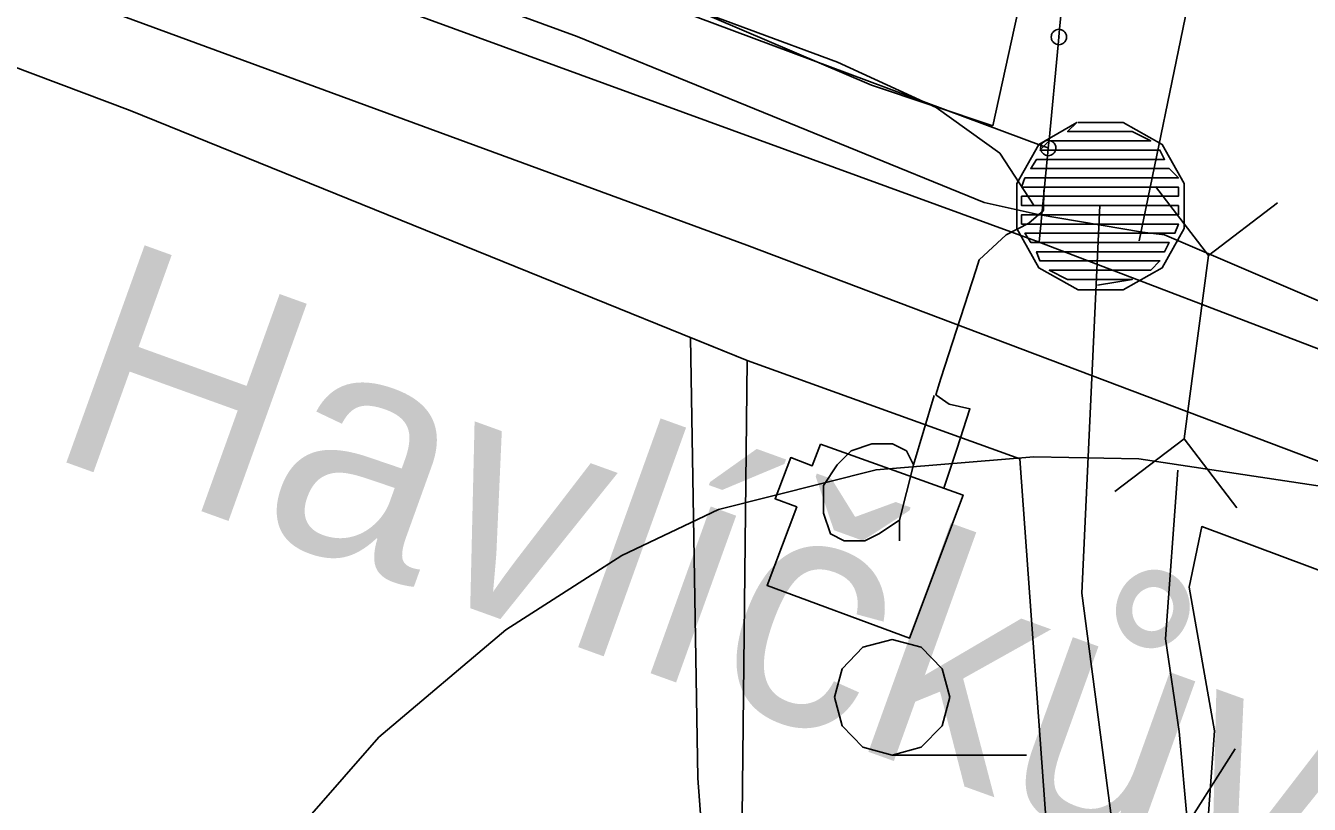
# Model space of a CAD drawing. Extents: x -645676 to -642474, y -1077513 to -1072613.
# Drawn here: x -644194.1 to -644110.6, y -1075082.2 to -1075031.6 of the extents above; entities that cross this region are included whole.
import ezdxf

# ---------------------------------------------------------------- set-up
doc = ezdxf.new("R2010")
doc.units = 0
for name, color, linetype in [('_elezni_n__tra_', 7, 'Continuous'), ('katastr_ln___zem____popis', 7, 'Continuous'), ('KN', 7, 'Continuous'), ('KULTURY_STAV', 7, 'Continuous'), ('KULTURY_ZNACKY', 7, 'Continuous'), ('NERESENE_POZEMKY', 7, 'Continuous'), ('Obvod_KP_', 7, 'Continuous'), ('OBVOD_PU', 7, 'Continuous'), ('Odvodnen__cesty_pr_kopem___navr_en_', 7, 'Continuous'), ('PC_NAVRH', 7, 'Continuous'), ('PC_OBJEKTY_STAV', 7, 'Continuous'), ('PC_STAN_NAVRH', 7, 'Continuous'), ('PLYNOVOD', 7, 'Continuous'), ('SDELOVACI', 7, 'Continuous'), ('Silnice_II__t__dy_a_III__t__dy', 7, 'Continuous'), ('VRSTEVNICE', 7, 'Continuous')]:
    doc.layers.add(name, color=color, linetype=linetype)

# ---------------------------------------------------------------- blocks, each defined once
blk = doc.blocks.new('$406')
blk.add_lwpolyline([(-0.19, 0.72), (0.2, 0.72), (0.54, 0.53), (0.73, 0.19), (0.73, -0.2), (0.54, -0.54), (0.2, -0.73), (-0.19, -0.73), (-0.53, -0.54), (-0.72, -0.2), (-0.72, 0.19), (-0.53, 0.53), (-0.2, 0.72), (-0.28, 0.64), (0.28, 0.64), (0.44, 0.56), (-0.44, 0.56), (-0.52, 0.48), (0.52, 0.48), (0.56, 0.4), (-0.55, 0.4), (-0.6, 0.32), (0.6, 0.32), (0.68, 0.24), (-0.59, 0.24), (-0.65, 0.24), (-0.68, 0.16), (0.59, 0.16), (0.68, 0.16), (0.68, 0.08), (-0.59, 0.08), (-0.68, 0.08), (-0.68, 0), (0.59, 0), (0.68, 0), (0.68, -0.08), (-0.59, -0.08), (-0.68, -0.08), (-0.68, -0.16), (0.59, -0.16), (0.68, -0.16), (0.65, -0.24), (-0.62, -0.24), (-0.65, -0.24), (-0.6, -0.32), (0.6, -0.32), (0.56, -0.4), (-0.55, -0.4), (-0.52, -0.48), (0.52, -0.48), (0.44, -0.56), (-0.44, -0.56), (-0.28, -0.64), (0.28, -0.64), (-0.02, -0.69)])
blk = doc.blocks.new('3$0400')
blk.add_lwpolyline([(0, 0), (-0.38, 0.1), (-0.65, 0.38), (-0.75, 0.75), (-0.65, 1.12), (-0.38, 1.4), (0, 1.5), (0.38, 1.4), (0.65, 1.12), (0.75, 0.75), (0.65, 0.38), (0.38, 0.1), (0, 0), (1.75, 0)])
blk = doc.blocks.new('$431')
blk.add_line((0.63, 0.99), (0.9, 1.89))
blk.add_lwpolyline([(0.45, 0), (0.45, 0.27), (0.63, 0.99), (0.54, 1.17), (0.36, 1.26), (0.09, 1.26), (-0.18, 1.17), (-0.36, 0.99), (-0.54, 0.72), (-0.54, 0.36), (-0.45, 0.09), (-0.27, 0), (0, 0), (0.18, 0.09), (0.45, 0.27)])
blk = doc.blocks.new('$934')
blk.add_lwpolyline([(-2, -1), (-1, 0), (1, 0), (2, -1)])
blk = doc.blocks.new('$938')
for p, q in [((-2, -0.8), (-1.2, 0)), ((2, -0.8), (1.2, 0))]:
    blk.add_line(p, q)
blk.add_lwpolyline([(-2, 0.8), (-1.2, 0), (1.2, 0), (2, 0.8)])

msp = doc.modelspace()

# ---------------------------------------------------------------- linework, layer by layer
at = {"layer": '_elezni_n__tra_'}
msp.add_lwpolyline([(-645032.05, -1074719.88), (-645007.73, -1074729.17), (-644983.14, -1074736.55), (-644942.37, -1074750.02), (-644914.47, -1074760.84), (-644882.89, -1074772.03), (-644837.1, -1074789.71), (-644791.46, -1074806.27), (-644722.98, -1074831.82), (-644692.05, -1074843.35), (-644645.1, -1074860.33), (-644595.62, -1074879.05), (-644567.2, -1074889.68), (-644538.28, -1074900.75), (-644463.04, -1074928.93), (-644414.14, -1074947.15), (-644324.54, -1074980.78), (-644238.86, -1075012.25), (-644147.17, -1075045.91), (-644073.62, -1075073.69), (-644009.64, -1075097.37)], dxfattribs=at)
at = {"layer": 'KN'}
for points in [[(-644128.04, -1075039.42), (-644128.06, -1075039.5), (-644128.07, -1075039.59), (-644128.06, -1075039.68), (-644128.04, -1075039.76), (-644128, -1075039.84), (-644127.95, -1075039.91), (-644127.89, -1075039.97), (-644127.82, -1075040.02), (-644127.74, -1075040.06), (-644127.66, -1075040.08), (-644127.62, -1075040.09), (-644128.16, -1075045.7), (-644186.2, -1075024.53), (-644185.97, -1075018.35), (-644185.95, -1075018.35), (-644185.86, -1075018.34), (-644185.78, -1075018.32), (-644185.7, -1075018.28), (-644185.63, -1075018.23), (-644185.57, -1075018.17), (-644185.52, -1075018.1), (-644185.48, -1075018.02)], [(-644126.83, -1075031.88), (-644126.88, -1075032.37), (-644126.89, -1075032.37), (-644126.89, -1075032.38), (-644126.89, -1075032.39), (-644126.88, -1075032.39), (-644126.93, -1075032.88), (-644126.97, -1075032.87), (-644127.05, -1075032.85), (-644127.13, -1075032.81), (-644127.2, -1075032.76), (-644127.26, -1075032.7), (-644127.31, -1075032.63), (-644127.35, -1075032.55), (-644127.37, -1075032.47), (-644127.38, -1075032.38), (-644127.37, -1075032.29), (-644127.35, -1075032.21), (-644127.31, -1075032.13), (-644127.26, -1075032.06), (-644127.2, -1075032), (-644127.13, -1075031.95), (-644127.05, -1075031.91), (-644126.97, -1075031.89), (-644126.88, -1075031.88)], [(-644126.93, -1075032.88), (-644126.88, -1075032.39), (-644126.87, -1075032.39), (-644126.87, -1075032.38), (-644126.87, -1075032.37), (-644126.88, -1075032.37), (-644126.83, -1075031.88), (-644126.79, -1075031.89), (-644126.71, -1075031.91), (-644126.63, -1075031.95), (-644126.56, -1075032), (-644126.5, -1075032.06), (-644126.45, -1075032.13), (-644126.41, -1075032.21), (-644126.39, -1075032.29), (-644126.38, -1075032.38), (-644126.39, -1075032.47), (-644126.41, -1075032.55), (-644126.45, -1075032.63), (-644126.5, -1075032.7), (-644126.56, -1075032.76), (-644126.63, -1075032.81), (-644126.71, -1075032.85), (-644126.79, -1075032.87), (-644126.88, -1075032.88)], [(-644126.88, -1075032.39), (-644126.89, -1075032.39), (-644126.89, -1075032.38), (-644126.89, -1075032.37), (-644126.88, -1075032.37), (-644126.88, -1075032.38)], [(-644127.52, -1075039.09), (-644127.57, -1075039.58), (-644127.58, -1075039.58), (-644127.58, -1075039.59), (-644128.04, -1075039.42), (-644128, -1075039.34), (-644127.95, -1075039.27), (-644127.89, -1075039.21), (-644127.82, -1075039.16), (-644127.74, -1075039.12), (-644127.66, -1075039.1), (-644127.57, -1075039.09)], [(-644127.62, -1075040.09), (-644127.57, -1075039.6), (-644127.56, -1075039.6), (-644127.56, -1075039.59), (-644127.56, -1075039.58), (-644127.57, -1075039.58), (-644127.52, -1075039.09), (-644127.48, -1075039.1), (-644127.4, -1075039.12), (-644127.32, -1075039.16), (-644127.25, -1075039.21), (-644127.19, -1075039.27), (-644127.14, -1075039.34), (-644127.1, -1075039.42), (-644127.08, -1075039.5), (-644127.07, -1075039.59), (-644127.08, -1075039.68), (-644127.1, -1075039.76), (-644127.14, -1075039.84), (-644127.19, -1075039.91), (-644127.25, -1075039.97), (-644127.32, -1075040.02), (-644127.4, -1075040.06), (-644127.48, -1075040.08), (-644127.57, -1075040.09)], [(-644127.58, -1075039.59), (-644127.58, -1075039.6), (-644127.57, -1075039.6), (-644127.62, -1075040.09), (-644127.66, -1075040.08), (-644127.74, -1075040.06), (-644127.82, -1075040.02), (-644127.89, -1075039.97), (-644127.95, -1075039.91), (-644128, -1075039.84), (-644128.04, -1075039.76), (-644128.06, -1075039.68), (-644128.07, -1075039.59), (-644128.06, -1075039.5), (-644128.04, -1075039.42)], [(-644127.57, -1075039.59), (-644127.58, -1075039.59), (-644127.58, -1075039.58), (-644127.57, -1075039.58)], [(-644127.57, -1075039.59), (-644127.57, -1075039.6), (-644127.58, -1075039.6), (-644127.58, -1075039.59)]]:
    msp.add_lwpolyline(points, close=True, dxfattribs=at)
for points in [[(-644126.34, -1075026.79), (-644126.83, -1075031.88), (-644126.88, -1075031.88), (-644126.97, -1075031.89), (-644127.05, -1075031.91), (-644127.13, -1075031.95), (-644127.2, -1075032), (-644127.26, -1075032.06), (-644127.31, -1075032.13), (-644127.35, -1075032.21), (-644127.37, -1075032.29), (-644127.38, -1075032.38), (-644127.37, -1075032.47), (-644127.35, -1075032.55), (-644127.31, -1075032.63), (-644127.26, -1075032.7), (-644127.2, -1075032.76), (-644127.13, -1075032.81), (-644127.05, -1075032.85), (-644126.97, -1075032.87), (-644126.93, -1075032.88), (-644127.52, -1075039.09), (-644127.57, -1075039.09), (-644127.66, -1075039.1), (-644127.74, -1075039.12), (-644127.82, -1075039.16), (-644127.89, -1075039.21), (-644127.95, -1075039.27), (-644128, -1075039.34), (-644128.04, -1075039.42), (-644185.48, -1075018.02)], [(-644109.1, -1075052.98), (-644128.16, -1075045.7), (-644127.62, -1075040.09), (-644127.57, -1075040.09), (-644127.48, -1075040.08), (-644127.4, -1075040.06), (-644127.32, -1075040.02), (-644127.25, -1075039.97), (-644127.19, -1075039.91), (-644127.14, -1075039.84), (-644127.1, -1075039.76), (-644127.08, -1075039.68), (-644127.07, -1075039.59), (-644127.08, -1075039.5), (-644127.1, -1075039.42), (-644127.14, -1075039.34), (-644127.19, -1075039.27), (-644127.25, -1075039.21), (-644127.32, -1075039.16), (-644127.4, -1075039.12), (-644127.48, -1075039.1), (-644127.52, -1075039.09), (-644126.93, -1075032.88), (-644126.88, -1075032.88), (-644126.79, -1075032.87), (-644126.71, -1075032.85), (-644126.63, -1075032.81), (-644126.56, -1075032.76), (-644126.5, -1075032.7), (-644126.45, -1075032.63), (-644126.41, -1075032.55), (-644126.39, -1075032.47), (-644126.38, -1075032.38), (-644126.39, -1075032.29), (-644126.41, -1075032.21), (-644126.45, -1075032.13), (-644126.5, -1075032.06), (-644126.56, -1075032), (-644126.63, -1075031.95), (-644126.71, -1075031.91), (-644126.79, -1075031.89), (-644126.83, -1075031.88), (-644126.34, -1075026.79)], [(-644126.88, -1075032.39), (-644126.88, -1075032.38), (-644126.88, -1075032.37), (-644126.87, -1075032.37), (-644126.87, -1075032.38), (-644126.87, -1075032.39), (-644126.88, -1075032.39)], [(-644127.57, -1075039.6), (-644127.57, -1075039.59), (-644127.57, -1075039.58), (-644127.56, -1075039.58), (-644127.56, -1075039.59), (-644127.56, -1075039.6), (-644127.57, -1075039.6)]]:
    msp.add_lwpolyline(points, dxfattribs=at)
at = {"layer": 'KULTURY_STAV'}
for points in [[(-644127.45, -1075086.98), (-644129.42, -1075059.78), (-644147.15, -1075053.4), (-644187.28, -1075037.16), (-644343.27, -1074978.43), (-644510.38, -1074916.7), (-644549.16, -1074903.47), (-644556.33, -1074901.02), (-644557.93, -1074900.48), (-644558.03, -1074904.5), (-644560.18, -1074990.72), (-644561.36, -1075031.63), (-644563.77, -1075059.63), (-644570.53, -1075092.51)], [(-644549.16, -1074903.47), (-644510.38, -1074916.7), (-644343.27, -1074978.43), (-644187.28, -1075037.16), (-644147.15, -1075053.4), (-644150.84, -1075051.91), (-644150.35, -1075080.54), (-644148.65, -1075103.5)], [(-644150.84, -1075051.91), (-644147.15, -1075053.4), (-644147.52, -1075086.96), (-644127.45, -1075086.98), (-644123.89, -1075096.84), (-644118, -1075118.2), (-644107.26, -1075156.09), (-644105.22, -1075163.49), (-644107.38, -1075163.14), (-644114.19, -1075159.33), (-644120.76, -1075120.02), (-644123.78, -1075106.44), (-644125.75, -1075106.21), (-644143.13, -1075104.15), (-644147.7, -1075103.61), (-644148.65, -1075103.5), (-644150.35, -1075080.54), (-644150.84, -1075051.91)], [(-644147.15, -1075053.4), (-644129.42, -1075059.78), (-644127.45, -1075086.98), (-644147.52, -1075086.96), (-644147.15, -1075053.4)], [(-644142.39, -1075058.84), (-644142.92, -1075060.24), (-644144.32, -1075059.71), (-644145.33, -1075062.38), (-644143.93, -1075062.91), (-644145.85, -1075068.01), (-644136.59, -1075071.43), (-644133.11, -1075062.14), (-644142.39, -1075058.84)], [(-644142.39, -1075058.84), (-644133.11, -1075062.14), (-644136.59, -1075071.43), (-644145.85, -1075068.01), (-644143.93, -1075062.91), (-644145.33, -1075062.38), (-644144.32, -1075059.71), (-644142.92, -1075060.24), (-644142.39, -1075058.84)], [(-644117.59, -1075064.19), (-644108.94, -1075067.42), (-644060.01, -1075086.39), (-644043.56, -1075092.84), (-644076.83, -1075085.54), (-644078.01, -1075085.28), (-644103.57, -1075083.11), (-644105.34, -1075084.09), (-644107.31, -1075085.19), (-644112.7, -1075088.18), (-644115, -1075093.12), (-644117.01, -1075093.24), (-644117.15, -1075083.85), (-644117.2, -1075083.44), (-644116.76, -1075077.46), (-644118.4, -1075068.13), (-644117.59, -1075064.19)], [(-644060.01, -1075086.39), (-644108.94, -1075067.42), (-644117.59, -1075064.19), (-644118.4, -1075068.13), (-644116.76, -1075077.46), (-644117.2, -1075083.44)]]:
    msp.add_lwpolyline(points, dxfattribs=at)
at = {"layer": 'NERESENE_POZEMKY'}
msp.add_lwpolyline([(-644147.15, -1075053.4), (-644129.42, -1075059.78), (-644127.45, -1075086.98), (-644147.52, -1075086.96), (-644147.15, -1075053.4)], dxfattribs=at)
at = {"layer": 'Obvod_KP_'}
msp.add_lwpolyline([(-644001.9, -1074706.23), (-644008.32, -1074716.63), (-644019.09, -1074732.87), (-644030.63, -1074748.76), (-644033.82, -1074752.54), (-644037.42, -1074756.98), (-644021.6, -1074853.49), (-644044.37, -1075005.55), (-644052.47, -1075075.41), (-644064.86, -1075071.09), (-644069.64, -1075069.16), (-644109.1, -1075052.98), (-644128.16, -1075045.7), (-644186.2, -1075024.53), (-644202.35, -1075018.82), (-644232.72, -1075008), (-644288.4, -1074987.6), (-644322.8, -1074974.71)], dxfattribs=at)
msp.add_lwpolyline([(-644147.15, -1075053.4), (-644147.52, -1075086.96), (-644127.45, -1075086.98), (-644129.42, -1075059.78)], close=True, dxfattribs=at)
at = {"layer": 'OBVOD_PU'}
for points in [[(-644001.9, -1074706.23), (-644008.32, -1074716.63), (-644019.09, -1074732.87), (-644030.63, -1074748.76), (-644033.82, -1074752.54), (-644037.42, -1074756.98), (-644021.6, -1074853.49), (-644044.37, -1075005.55), (-644052.47, -1075075.41), (-644064.86, -1075071.09), (-644069.64, -1075069.16), (-644109.1, -1075052.98), (-644128.16, -1075045.7), (-644186.2, -1075024.53), (-644202.35, -1075018.82), (-644232.72, -1075008), (-644288.4, -1074987.6), (-644322.8, -1074974.71)], [(-644147.15, -1075053.4), (-644129.42, -1075059.78), (-644127.45, -1075086.98), (-644147.52, -1075086.96), (-644147.15, -1075053.4)]]:
    msp.add_lwpolyline(points, dxfattribs=at)
at = {"layer": 'Odvodnen__cesty_pr_kopem___navr_en_'}
msp.add_lwpolyline([(-644119.14, -1075060.53), (-644119.94, -1075071.49), (-644119.06, -1075077.5), (-644118.52, -1075083.49)], dxfattribs=at)
at = {"layer": 'PC_NAVRH'}
msp.add_lwpolyline([(-644124.21, -1075043.33), (-644125.38, -1075068.52), (-644122.41, -1075091.19), (-644112.7, -1075128.07), (-644090.54, -1075207.47), (-644034.08, -1075407.99), (-643981.64, -1075596.13), (-643977.99, -1075614.69), (-643976.66, -1075631.39), (-643980.8, -1075688.59), (-643993.21, -1075785.86)], dxfattribs=at)
at = {"layer": 'PLYNOVOD'}
for p, q in [((-644131.18, -1075038.16), (-644128.64, -1075026.6)), ((-644154.44, -1075028.94), (-644139.06, -1075035.5)), ((-644139.06, -1075035.5), (-644131.18, -1075038.16))]:
    msp.add_line(p, q, dxfattribs=at)
at = {"layer": 'SDELOVACI'}
for points in [[(-644002.79, -1075089.11), (-644042.73, -1075074.42), (-644069.86, -1075063.79), (-644083.25, -1075059.36), (-644087.92, -1075057.48), (-644105.16, -1075051.43), (-644110, -1075049.52), (-644120.01, -1075045.24), (-644121.45, -1075045.05), (-644128.23, -1075043.92), (-644131.73, -1075043.14), (-644158.21, -1075032.34), (-644190.07, -1075020.69), (-644230.88, -1075005.93), (-644251.78, -1074998.47), (-644271.04, -1074991.9), (-644298.31, -1074981.49), (-644302.82, -1074980.07), (-644321.09, -1074973.09)], [(-644134.37, -1075061.69), (-644133.51, -1075059.15), (-644132.67, -1075056.53), (-644134.01, -1075056.23), (-644134.88, -1075055.62), (-644134.55, -1075054.56), (-644132.26, -1075047.48), (-644132.06, -1075046.86), (-644130.31, -1075045.23), (-644128.84, -1075044.47), (-644127.89, -1075043.66), (-644127.85, -1075042.33)], [(-644134.37, -1075061.69), (-644133.51, -1075059.15), (-644132.67, -1075056.53), (-644134.01, -1075056.23), (-644134.88, -1075055.62), (-644134.55, -1075054.56), (-644132.26, -1075047.48), (-644132.06, -1075046.86), (-644130.31, -1075045.23), (-644128.84, -1075044.47), (-644127.89, -1075043.66), (-644127.85, -1075042.33)]]:
    msp.add_lwpolyline(points, dxfattribs=at)
at = {"layer": 'Silnice_II__t__dy_a_III__t__dy'}
for p, q in [((-644118.01, -1075027.94), (-644121.65, -1075045.62)), ((-644154.68, -1075029.05), (-644141.27, -1075034.01)), ((-644141.27, -1075034.01), (-644134.87, -1075036.96)), ((-644134.87, -1075036.96), (-644130.72, -1075039.92)), ((-644130.72, -1075039.92), (-644128.49, -1075043.34))]:
    msp.add_line(p, q, dxfattribs=at)
at = {"layer": 'VRSTEVNICE'}
msp.add_lwpolyline([(-644182.06, -1075090.41), (-644171.1, -1075077.88), (-644162.84, -1075070.9), (-644155.29, -1075066.06), (-644149.02, -1075063.07), (-644138.77, -1075060.5), (-644128.51, -1075059.65), (-644121.68, -1075059.79), (-644107.44, -1075061.93), (-644081.8, -1075064.21), (-644073.25, -1075065.92), (-644024.83, -1075078.45), (-643996.35, -1075088.7)], dxfattribs=at)

# ---------------------------------------------------------------- block references
at = {"layer": 'KULTURY_ZNACKY', "xscale": 5, "yscale": 5}
for name, p in [('$431', (-644139.49, -1075065.12)), ('3$0400', (-644137.73, -1075079.03))]:
    msp.add_blockref(name, p, dxfattribs=at)
at = {"layer": 'PC_OBJEKTY_STAV'}
for name, p, xscale, yscale, rotation in [('$938', (-644117.95, -1075052.53), 5, 4.999999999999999, 82.430234), ('$934', (-644118.13, -1075089.48), 4.999999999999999, 5.000000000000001, 102.542273)]:
    msp.add_blockref(name, p, dxfattribs=dict(at, xscale=xscale, yscale=yscale, rotation=rotation))
at = {"layer": 'PC_STAN_NAVRH', "xscale": 7.5, "yscale": 7.5}
msp.add_blockref('$406', (-644124.21, -1075043.33), dxfattribs=at)

# ---------------------------------------------------------------- texts
at = {"layer": 'katastr_ln___zem____popis'}
msp.add_text('238 Pardubice - Havlíčkův Brod', height=15, rotation=340.176, dxfattribs=at).set_placement((-644331.43, -1075009.55))

doc.saveas('drawing.dxf')
